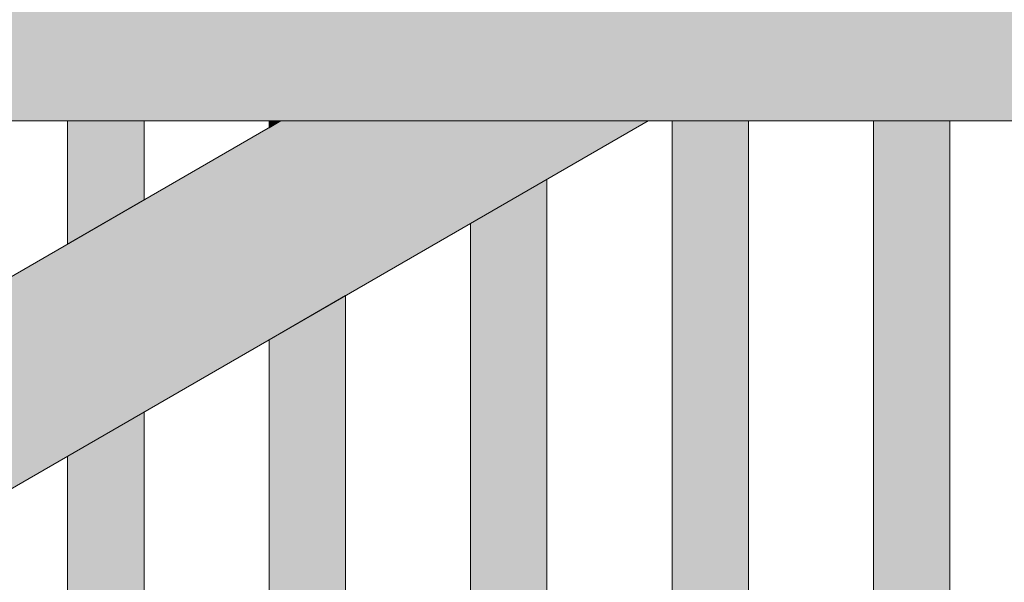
# Model space of a CAD drawing. Header units: millimetres. Extents: x 1567 to 2756, y -116 to 725.
# Tile 373 of 418: x 2556 to 2569, y 475 to 482. Entities that reach past the tile are written whole.
import ezdxf

# ---------------------------------------------------------------- set-up
doc = ezdxf.new("R2010")
doc.units = ezdxf.units.MM
doc.layers.add('Ech.1_50', color=7, linetype='Continuous')
doc.styles.add('tahoma-z-r', font='txt', dxfattribs={"width": 0.704918})
doc.dimstyles.new('ISO-25', dxfattribs={"dimtxt": 2.5, "dimasz": 2.5, "dimexe": 1.25, "dimexo": 0.625, "dimtad": 1, "dimtxsty": 'Standard', "dimcen": 2.5, "dimadec": 0, "dimazin": 0, "dimtfac": 1, "dimtmove": 0, "dimatfit": 3, "dimfxl": 1, "dimarcsym": 0})

# ---------------------------------------------------------------- blocks, each defined once
blk = doc.blocks.new('cw-dimension-symbol2')
at = {"color": 0, "linetype": 'Continuous', "lineweight": -2}
for p, q in [((-0.5, -0.5), (0.5, 0.5)), ((-1, 0), (1, 0))]:
    blk.add_line(p, q, dxfattribs=at)
blk = doc.blocks.new('*D227')
at = {"layer": 'Defpoints', "color": 0}
for p in [(2545.975, 541.286), (2727.696, 461.705), (2726.875, 459.881)]:
    blk.add_point(p, dxfattribs=at)
at = {"layer": 'Ech.1_50', "color": 0, "linetype": 'Continuous', "lineweight": -2}
for p, q in [((2545.975, 541.286), (2547.042, 543.657)), ((2547.343, 542.864), (2727.149, 461.951)), ((2726.875, 459.881), (2727.942, 462.252))]:
    blk.add_line(p, q, dxfattribs=at)
at = {"layer": 'Ech.1_50', "color": 0, "lineweight": -2, "xscale": 0.6000000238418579, "yscale": 0.6000000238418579, "zscale": 0.6000000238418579}
for p, rotation in [((2546.796, 543.11), 155.7722546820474), ((2727.696, 461.705), 335.7722546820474)]:
    blk.add_blockref('cw-dimension-symbol2', p, dxfattribs=dict(at, rotation=rotation))
at = {"layer": 'Ech.1_50', "color": 7, "linetype": 'Continuous', "lineweight": 5, "insert": (2638.169, 504.459), "char_height": 2.5, "attachment_point": 5, "rotation": 335.7723, "style": 'tahoma-z-r'}
blk.add_mtext('9919', dxfattribs=at)

msp = doc.modelspace()

# ---------------------------------------------------------------- hatches: boundary and pattern name
at = {"layer": 'Ech.1_50', "linetype": 'Continuous', "lineweight": 5, "true_color": 0xd4c4b3, "transparency": 33554687}
msp.add_hatch(color=9, dxfattribs=at).paths.add_polyline_path([(2554.249, 480.713), (2634.549, 480.713), (2634.549, 483.113), (2554.249, 483.113), (2554.249, 480.713)])
at = {"layer": 'Ech.1_50', "linetype": 'Continuous', "lineweight": 5, "true_color": 0xe0d9d1, "transparency": 33554687}
msp.add_hatch(color=254, dxfattribs=at).paths.add_polyline_path([(2564.472, 480.713), (2559.672, 480.713), (2554.249, 477.582), (2554.249, 474.811), (2564.472, 480.713)])
at = {"layer": 'Ech.1_50', "linetype": 'Continuous', "lineweight": 5, "true_color": 0xeaddd7, "transparency": 33554687}
for points in [[(2557.883, 480.713), (2556.883, 480.713), (2556.883, 479.102), (2557.883, 479.68), (2557.883, 480.713)], [(2559.672, 480.713), (2559.516, 480.713), (2559.516, 480.623), (2559.672, 480.713)], [(2564.783, 456.299), (2565.783, 456.299), (2565.783, 480.713), (2564.783, 480.713), (2564.783, 456.299)], [(2567.416, 456.299), (2568.416, 456.299), (2568.416, 480.713), (2567.416, 480.713), (2567.416, 456.299)], [(2562.149, 456.299), (2563.149, 456.299), (2563.149, 479.949), (2562.149, 479.372), (2562.149, 456.299)], [(2559.516, 456.299), (2560.516, 456.299), (2560.516, 478.429), (2559.516, 477.851), (2559.516, 456.299)], [(2556.883, 456.299), (2557.883, 456.299), (2557.883, 476.908), (2556.883, 476.331), (2556.883, 456.299)]]:
    msp.add_hatch(color=254, dxfattribs=at).paths.add_polyline_path(points)

# ---------------------------------------------------------------- linework, layer by layer
at = {"layer": 'Ech.1_50', "color": 7, "linetype": 'Continuous', "lineweight": 5}
for points in [[(2554.249, 480.713), (2634.549, 480.713), (2634.549, 483.113), (2554.249, 483.113), (2554.249, 480.713)], [(2564.472, 480.713), (2559.672, 480.713), (2554.249, 477.582), (2554.249, 474.811), (2564.472, 480.713)], [(2557.883, 480.713), (2556.883, 480.713), (2556.883, 479.102), (2557.883, 479.68), (2557.883, 480.713)], [(2559.672, 480.713), (2559.516, 480.713), (2559.516, 480.623), (2559.672, 480.713)], [(2564.783, 456.299), (2565.783, 456.299), (2565.783, 480.713), (2564.783, 480.713), (2564.783, 456.299)], [(2567.416, 456.299), (2568.416, 456.299), (2568.416, 480.713), (2567.416, 480.713), (2567.416, 456.299)], [(2562.149, 456.299), (2563.149, 456.299), (2563.149, 479.949), (2562.149, 479.372), (2562.149, 456.299)], [(2559.516, 456.299), (2560.516, 456.299), (2560.516, 478.429), (2559.516, 477.851), (2559.516, 456.299)], [(2556.883, 456.299), (2557.883, 456.299), (2557.883, 476.908), (2556.883, 476.331), (2556.883, 456.299)]]:
    msp.add_lwpolyline(points, close=True, dxfattribs=at)

# ---------------------------------------------------------------- dimensions: what is measured, and where the dimension line sits
dim = msp.add_linear_dim(base=(2727.696, 461.705), p1=(2545.975, 541.286), p2=(2726.875, 459.881), angle=335.7723, text='9919', dimstyle='ISO-25', override={"dimtxt": 2.5, "dimasz": 0.6, "dimexe": 0.6, "dimexo": 0, "dimgap": 0, "dimdec": 0, "dimlfac": 1, "dimtxsty": 'tahoma-z-r', "dimblk": 'cw-dimension-symbol2', "dimclrt": 7, "dimtmove": 2}, dxfattribs=at)
dim.commit()
dim.dimension.update_dxf_attribs({"geometry": '*D227', "text_midpoint": (2638.169, 504.459), "dimtype": 161, "text_rotation": -24.2277})

doc.saveas('drawing.dxf')
